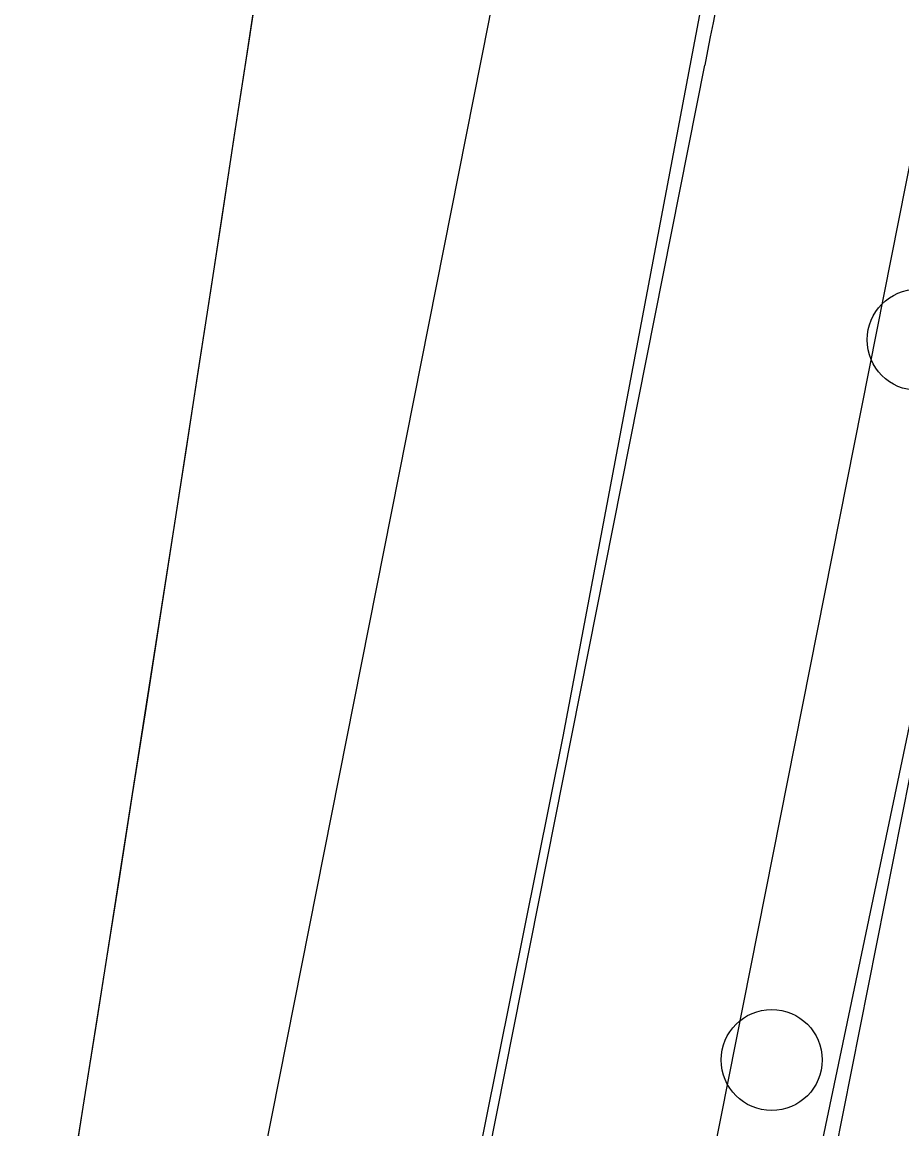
# Model space of a CAD drawing. Extents: x 14104283 to 14120882, y 8635219 to 8671666.
# Drawn here: x 14107967.8 to 14108015.7, y 8639955.2 to 8640015.4 of the extents above; entities that cross this region are included whole.
import ezdxf

# ---------------------------------------------------------------- set-up
doc = ezdxf.new("R2010")
doc.units = 0
for name, color, linetype in [('Cell', 7, 'Continuous'), ('dsnPaintPlaceEdgeLineLeftYellow', 7, 'Continuous'), ('dsnPaintRemoveDoubleCenterLineYellow', 7, 'Continuous'), ('dsnShadingPaved', 7, 'Continuous'), ('dsnStgShadingPrevPav', 7, 'Continuous')]:
    doc.layers.add(name, color=color, linetype=linetype)

msp = doc.modelspace()

# ---------------------------------------------------------------- linework, layer by layer
at = {"layer": 'Cell'}
for centre in [(14108016.551, 8639998.146), (14108008.607, 8639958.937)]:
    msp.add_circle(centre, 2.75, dxfattribs=at)
at = {"layer": 'dsnPaintPlaceEdgeLineLeftYellow'}
msp.add_line((14107968.563, 8639734.667), (14108023.102, 8640009.505), dxfattribs=at)
at = {"layer": 'dsnPaintRemoveDoubleCenterLineYellow'}
msp.add_line((14107998.362, 8639892.539), (14108043.417, 8640107.324), dxfattribs=at)
at = {"layer": 'dsnShadingPaved'}
for p, q in [((14108016.727, 8640010.77), (14107962.188, 8639735.932)), ((14107968.563, 8639734.667), (14108023.102, 8640009.505))]:
    msp.add_line(p, q, dxfattribs=at)
msp.add_lwpolyline([(14107992.317, 8639951.987), (14107997.251, 8639976.55), (14108005.785, 8640021.617), (14108014.172, 8640062.238)], dxfattribs=at)
at = {"layer": 'dsnStgShadingPrevPav'}
for p, q in [((14107993.186, 8640015.442), (14107938.647, 8639740.604)), ((14107993.186, 8640015.442), (14107938.647, 8639740.604)), ((14107950.417, 8639738.268), (14108004.956, 8640013.106))]:
    msp.add_line(p, q, dxfattribs=at)
for centre, radius, start, end in [((14098576.761, 8641447.78), 9512, 348.1761969, 351.6535365), ((14098576.761, 8641447.78), 9512, 348.2120116, 351.6535365), ((14119581.229, 8637715.91), 11814, 168.5333791, 168.7760361), ((14119581.229, 8637715.91), 11802, 168.5333791, 168.7760361)]:
    msp.add_arc(centre, radius, start, end, dxfattribs=at)

doc.saveas('drawing.dxf')
